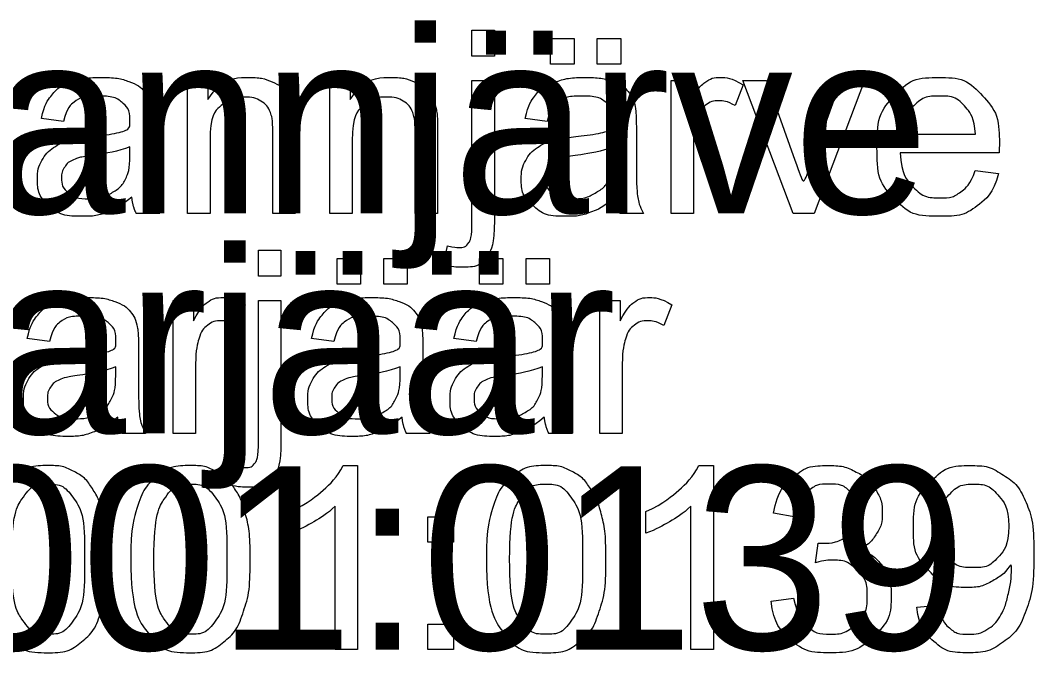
# Model space of a CAD drawing. Extents: x 700746 to 706058, y 6570320 to 6580460.
# Drawn here: x 705187.3 to 705218.83, y 6575954.62 to 6575974.28 of the extents above; entities that cross this region are included whole.
import ezdxf

# ---------------------------------------------------------------- set-up
doc = ezdxf.new("R2010")
doc.units = 0
doc.layers.add('kataster', color=7, linetype='Continuous')
doc.layers.add('Kataster tekst', color=7, linetype='Continuous')

msp = doc.modelspace()

# ---------------------------------------------------------------- linework, layer by layer
at = {"layer": 'kataster'}
for points in [[(705201.355, 6575973.159), (705201.355, 6575973.972), (705202.054, 6575973.972), (705202.054, 6575973.159), (705201.355, 6575973.159)], [(705203.801, 6575972.916), (705203.801, 6575973.711), (705204.531, 6575973.711), (705204.531, 6575972.916), (705203.801, 6575972.916)], [(705205.252, 6575972.916), (705205.252, 6575973.711), (705205.982, 6575973.711), (705205.982, 6575972.916), (705205.252, 6575972.916)], [(705192.505, 6575968.272), (705192.505, 6575972.403), (705193.135, 6575972.403), (705193.135, 6575971.816)], [(705196.932, 6575968.272), (705196.932, 6575972.403), (705197.562, 6575972.403), (705197.562, 6575971.816)], [(705201.355, 6575968.063), (705201.355, 6575972.403), (705202.054, 6575972.403), (705202.054, 6575968.049)], [(705207.546, 6575968.272), (705207.546, 6575972.403), (705208.176, 6575972.403), (705208.176, 6575971.777)], [(705209.788, 6575972.271), (705209.542, 6575971.623)], [(705211.343, 6575968.272), (705209.779, 6575972.403), (705210.518, 6575972.403), (705211.402, 6575969.929)], [(705211.927, 6575969.882), (705212.844, 6575972.403), (705213.563, 6575972.403), (705212.001, 6575968.272), (705211.343, 6575968.272)], [(705188.647, 6575971.13), (705187.961, 6575971.222)], [(705203.697, 6575971.13), (705203.01, 6575971.222)], [(705191.419, 6575970.935), (705191.419, 6575970.003)], [(705195.859, 6575970.811), (705195.859, 6575968.272), (705195.16, 6575968.272), (705195.16, 6575970.783)], [(705200.286, 6575970.811), (705200.286, 6575968.272), (705199.587, 6575968.272), (705199.587, 6575970.783)], [(705206.468, 6575970.935), (705206.468, 6575970.003)], [(705214.714, 6575970.731), (705217.021, 6575970.731)], [(705193.205, 6575970.526), (705193.205, 6575968.272), (705192.505, 6575968.272)], [(705197.632, 6575970.526), (705197.632, 6575968.272), (705196.932, 6575968.272)], [(705208.245, 6575970.435), (705208.245, 6575968.272), (705207.546, 6575968.272)], [(705190.711, 6575970.088), (705190.715, 6575970.344)], [(705205.761, 6575970.088), (705205.765, 6575970.344)], [(705217.756, 6575970.157), (705214.675, 6575970.157)], [(705217.013, 6575969.606), (705217.736, 6575969.514)], [(705191.641, 6575968.272), (705190.911, 6575968.272)], [(705206.69, 6575968.272), (705205.96, 6575968.272)], [(705200.468, 6575966.673), (705200.597, 6575967.267)], [(705194.712, 6575966.319), (705194.712, 6575967.132), (705195.411, 6575967.132), (705195.411, 6575966.319), (705194.712, 6575966.319)], [(705197.158, 6575966.076), (705197.158, 6575966.871), (705197.888, 6575966.871), (705197.888, 6575966.076), (705197.158, 6575966.076)], [(705198.609, 6575966.076), (705198.609, 6575966.871), (705199.339, 6575966.871), (705199.339, 6575966.076), (705198.609, 6575966.076)], [(705201.585, 6575966.076), (705201.585, 6575966.871), (705202.315, 6575966.871), (705202.315, 6575966.076), (705201.585, 6575966.076)], [(705203.036, 6575966.076), (705203.036, 6575966.871), (705203.766, 6575966.871), (705203.766, 6575966.076), (705203.036, 6575966.076)], [(705192.058, 6575961.432), (705192.058, 6575965.563), (705192.688, 6575965.563), (705192.688, 6575964.937)], [(705194.299, 6575965.431), (705194.054, 6575964.783)], [(705194.712, 6575961.223), (705194.712, 6575965.563), (705195.411, 6575965.563), (705195.411, 6575961.209)], [(705205.33, 6575961.432), (705205.33, 6575965.563), (705205.96, 6575965.563), (705205.96, 6575964.937)], [(705207.572, 6575965.431), (705207.327, 6575964.783)], [(705188.208, 6575964.29), (705187.522, 6575964.382)], [(705197.054, 6575964.29), (705196.367, 6575964.382)], [(705201.481, 6575964.29), (705200.794, 6575964.382)], [(705190.98, 6575964.095), (705190.98, 6575963.163)], [(705199.826, 6575964.095), (705199.826, 6575963.163)], [(705204.253, 6575964.095), (705204.253, 6575963.163)], [(705190.272, 6575963.248), (705190.276, 6575963.504)], [(705192.757, 6575963.595), (705192.757, 6575961.432), (705192.058, 6575961.432)], [(705199.118, 6575963.248), (705199.122, 6575963.504)], [(705203.545, 6575963.248), (705203.549, 6575963.504)], [(705206.03, 6575963.595), (705206.03, 6575961.432), (705205.33, 6575961.432)], [(705191.202, 6575961.432), (705190.472, 6575961.432)], [(705200.047, 6575961.432), (705199.317, 6575961.432)], [(705204.474, 6575961.432), (705203.744, 6575961.432)], [(705193.825, 6575959.833), (705193.954, 6575960.427)], [(705197.347, 6575960.433), (705197.798, 6575960.433), (705197.798, 6575954.712)], [(705208.413, 6575960.433), (705208.863, 6575960.433), (705208.863, 6575954.712)], [(705197.798, 6575954.712), (705197.098, 6575954.712), (705197.098, 6575959.17)], [(705208.863, 6575954.712), (705208.164, 6575954.712), (705208.164, 6575959.17)], [(705195.699, 6575958.327), (705195.699, 6575959.003)], [(705199.983, 6575958.048), (705199.983, 6575958.843), (705200.778, 6575958.843), (705200.778, 6575958.048), (705199.983, 6575958.048)], [(705206.765, 6575958.327), (705206.765, 6575959.003)], [(705211.431, 6575958.83), (705210.731, 6575958.956)], [(705212.042, 6575957.414), (705212.119, 6575958.026)], [(705210.662, 6575956.223), (705211.361, 6575956.315)], [(705215.189, 6575956.032), (705215.862, 6575956.093)], [(705199.983, 6575954.712), (705199.983, 6575955.507), (705200.778, 6575955.507), (705200.778, 6575954.712), (705199.983, 6575954.712)]]:
    msp.add_lwpolyline(points, dxfattribs=at)
for points, degree in [([(705187.961, 6575971.222), (705188.054, 6575971.662), (705188.268, 6575971.932), (705188.481, 6575972.203), (705188.885, 6575972.349), (705189.29, 6575972.495), (705189.822, 6575972.495), (705190.35, 6575972.495), (705190.681, 6575972.37), (705191.011, 6575972.246), (705191.166, 6575972.057), (705191.322, 6575971.868), (705191.384, 6575971.58), (705191.419, 6575971.401), (705191.419, 6575970.935)], 3), ([(705193.135, 6575971.816), (705193.59, 6575972.495), (705194.448, 6575972.495), (705194.822, 6575972.495), (705195.134, 6575972.36), (705195.447, 6575972.226), (705195.603, 6575972.009), (705195.758, 6575971.791), (705195.82, 6575971.491), (705195.859, 6575971.297), (705195.859, 6575970.811)], 3), ([(705197.562, 6575971.816), (705198.017, 6575972.495), (705198.875, 6575972.495), (705199.249, 6575972.495), (705199.561, 6575972.36), (705199.874, 6575972.226), (705200.03, 6575972.009), (705200.185, 6575971.791), (705200.247, 6575971.491), (705200.286, 6575971.297), (705200.286, 6575970.811)], 3), ([(705203.01, 6575971.222), (705203.103, 6575971.662), (705203.317, 6575971.932), (705203.531, 6575972.203), (705203.935, 6575972.349), (705204.339, 6575972.495), (705204.871, 6575972.495), (705205.4, 6575972.495), (705205.73, 6575972.37), (705206.06, 6575972.246), (705206.216, 6575972.057), (705206.371, 6575971.868), (705206.433, 6575971.58), (705206.468, 6575971.401), (705206.468, 6575970.935)], 3), ([(705208.176, 6575971.777), (705208.416, 6575972.215), (705208.62, 6575972.355), (705208.824, 6575972.495), (705209.069, 6575972.495), (705209.422, 6575972.495), (705209.788, 6575972.271)], 3), ([(705217.736, 6575969.514), (705217.565, 6575968.88), (705217.103, 6575968.53), (705216.64, 6575968.181), (705215.921, 6575968.181), (705215.015, 6575968.181), (705214.485, 6575968.738), (705213.954, 6575969.296), (705213.954, 6575970.303), (705213.954, 6575971.344), (705214.49, 6575971.919), (705215.027, 6575972.495), (705215.882, 6575972.495), (705216.71, 6575972.495), (705217.235, 6575971.931), (705217.76, 6575971.367), (705217.76, 6575970.344), (705217.76, 6575970.282), (705217.756, 6575970.157)], 3), ([(705190.772, 6575968.78), (705190.381, 6575968.451), (705190.022, 6575968.316), (705189.662, 6575968.181), (705189.25, 6575968.181), (705188.57, 6575968.181), (705188.204, 6575968.513), (705187.839, 6575968.845), (705187.839, 6575969.361), (705187.839, 6575969.664), (705187.977, 6575969.915), (705188.115, 6575970.165), (705188.338, 6575970.317), (705188.562, 6575970.468), (705188.842, 6575970.546), (705189.048, 6575970.6), (705189.464, 6575970.651), (705190.311, 6575970.752), (705190.711, 6575970.891), (705190.715, 6575971.036), (705190.715, 6575971.075), (705190.715, 6575971.504), (705190.517, 6575971.679), (705190.25, 6575971.917), (705189.722, 6575971.917), (705189.229, 6575971.917), (705188.994, 6575971.744), (705188.76, 6575971.57), (705188.647, 6575971.13)], 3), ([(705195.16, 6575970.783), (705195.16, 6575971.21), (705195.078, 6575971.422), (705194.996, 6575971.634), (705194.788, 6575971.76), (705194.58, 6575971.886), (705194.301, 6575971.886), (705193.854, 6575971.886), (705193.529, 6575971.603), (705193.205, 6575971.319), (705193.205, 6575970.526)], 3), ([(705199.587, 6575970.783), (705199.587, 6575971.21), (705199.505, 6575971.422), (705199.423, 6575971.634), (705199.215, 6575971.76), (705199.008, 6575971.886), (705198.728, 6575971.886), (705198.281, 6575971.886), (705197.956, 6575971.603), (705197.632, 6575971.319), (705197.632, 6575970.526)], 3), ([(705205.821, 6575968.78), (705205.43, 6575968.451), (705205.071, 6575968.316), (705204.711, 6575968.181), (705204.299, 6575968.181), (705203.619, 6575968.181), (705203.254, 6575968.513), (705202.888, 6575968.845), (705202.888, 6575969.361), (705202.888, 6575969.664), (705203.026, 6575969.915), (705203.164, 6575970.165), (705203.388, 6575970.317), (705203.611, 6575970.468), (705203.891, 6575970.546), (705204.097, 6575970.6), (705204.513, 6575970.651), (705205.36, 6575970.752), (705205.761, 6575970.891), (705205.765, 6575971.036), (705205.765, 6575971.075), (705205.765, 6575971.504), (705205.567, 6575971.679), (705205.299, 6575971.917), (705204.771, 6575971.917), (705204.278, 6575971.917), (705204.044, 6575971.744), (705203.809, 6575971.57), (705203.697, 6575971.13)], 3), ([(705209.542, 6575971.623), (705209.287, 6575971.773), (705209.032, 6575971.773), (705208.803, 6575971.773), (705208.621, 6575971.635), (705208.44, 6575971.497), (705208.362, 6575971.252), (705208.245, 6575970.879), (705208.245, 6575970.435)], 3), ([(705217.021, 6575970.731), (705216.974, 6575971.254), (705216.757, 6575971.515), (705216.422, 6575971.921), (705215.889, 6575971.921), (705215.407, 6575971.921), (705215.078, 6575971.597), (705214.749, 6575971.273), (705214.714, 6575970.731)], 3), ([(705190.715, 6575970.344), (705190.334, 6575970.189), (705189.571, 6575970.08), (705189.139, 6575970.018), (705188.96, 6575969.94), (705188.781, 6575969.862), (705188.684, 6575969.713), (705188.586, 6575969.563), (705188.586, 6575969.381), (705188.586, 6575969.101), (705188.798, 6575968.914), (705189.01, 6575968.728), (705189.418, 6575968.728), (705189.822, 6575968.728), (705190.136, 6575968.905), (705190.451, 6575969.082), (705190.599, 6575969.389), (705190.711, 6575969.625), (705190.711, 6575970.088)], 3), ([(705205.765, 6575970.344), (705205.383, 6575970.189), (705204.62, 6575970.08), (705204.188, 6575970.018), (705204.009, 6575969.94), (705203.83, 6575969.862), (705203.733, 6575969.713), (705203.636, 6575969.563), (705203.636, 6575969.381), (705203.636, 6575969.101), (705203.847, 6575968.914), (705204.059, 6575968.728), (705204.467, 6575968.728), (705204.871, 6575968.728), (705205.186, 6575968.905), (705205.5, 6575969.082), (705205.648, 6575969.389), (705205.761, 6575969.625), (705205.761, 6575970.088)], 3), ([(705214.675, 6575970.157), (705214.714, 6575969.477), (705215.06, 6575969.116), (705215.407, 6575968.754), (705215.924, 6575968.754), (705216.309, 6575968.754), (705216.581, 6575968.957), (705216.854, 6575969.16), (705217.013, 6575969.606)], 3), ([(705191.419, 6575970.003), (705191.419, 6575969.027), (705191.464, 6575968.768), (705191.508, 6575968.509), (705191.641, 6575968.272)], 3), ([(705206.468, 6575970.003), (705206.468, 6575969.027), (705206.513, 6575968.768), (705206.558, 6575968.509), (705206.69, 6575968.272)], 3), ([(705211.402, 6575969.929), (705211.546, 6575969.528), (705211.667, 6575969.097), (705211.76, 6575969.423), (705211.927, 6575969.882)], 3), ([(705190.911, 6575968.272), (705190.802, 6575968.489), (705190.772, 6575968.78)], 2), ([(705205.96, 6575968.272), (705205.852, 6575968.489), (705205.821, 6575968.78)], 2), ([(705202.054, 6575968.049), (705202.054, 6575967.287), (705201.856, 6575966.988), (705201.603, 6575966.599), (705201.016, 6575966.599), (705200.732, 6575966.599), (705200.468, 6575966.673)], 3), ([(705200.597, 6575967.267), (705200.808, 6575967.212), (705200.929, 6575967.212), (705201.144, 6575967.212), (705201.249, 6575967.354), (705201.355, 6575967.496), (705201.355, 6575968.063)], 3), ([(705187.522, 6575964.382), (705187.615, 6575964.822), (705187.829, 6575965.092), (705188.043, 6575965.363), (705188.447, 6575965.509), (705188.851, 6575965.655), (705189.383, 6575965.655), (705189.912, 6575965.655), (705190.242, 6575965.53), (705190.572, 6575965.406), (705190.728, 6575965.217), (705190.883, 6575965.028), (705190.945, 6575964.74), (705190.98, 6575964.561), (705190.98, 6575964.095)], 3), ([(705192.688, 6575964.937), (705192.928, 6575965.375), (705193.132, 6575965.515), (705193.336, 6575965.655), (705193.581, 6575965.655), (705193.934, 6575965.655), (705194.299, 6575965.431)], 3), ([(705196.367, 6575964.382), (705196.461, 6575964.822), (705196.674, 6575965.092), (705196.888, 6575965.363), (705197.292, 6575965.509), (705197.696, 6575965.655), (705198.229, 6575965.655), (705198.757, 6575965.655), (705199.087, 6575965.53), (705199.418, 6575965.406), (705199.573, 6575965.217), (705199.728, 6575965.028), (705199.791, 6575964.74), (705199.826, 6575964.561), (705199.826, 6575964.095)], 3), ([(705200.794, 6575964.382), (705200.888, 6575964.822), (705201.101, 6575965.092), (705201.315, 6575965.363), (705201.719, 6575965.509), (705202.123, 6575965.655), (705202.656, 6575965.655), (705203.184, 6575965.655), (705203.514, 6575965.53), (705203.845, 6575965.406), (705204, 6575965.217), (705204.155, 6575965.028), (705204.218, 6575964.74), (705204.253, 6575964.561), (705204.253, 6575964.095)], 3), ([(705205.96, 6575964.937), (705206.201, 6575965.375), (705206.405, 6575965.515), (705206.609, 6575965.655), (705206.853, 6575965.655), (705207.207, 6575965.655), (705207.572, 6575965.431)], 3), ([(705190.333, 6575961.94), (705189.942, 6575961.611), (705189.583, 6575961.476), (705189.223, 6575961.341), (705188.811, 6575961.341), (705188.131, 6575961.341), (705187.766, 6575961.673), (705187.4, 6575962.005), (705187.4, 6575962.521), (705187.4, 6575962.824), (705187.538, 6575963.075), (705187.676, 6575963.325), (705187.9, 6575963.477), (705188.123, 6575963.628), (705188.403, 6575963.706), (705188.609, 6575963.76), (705189.025, 6575963.811), (705189.872, 6575963.912), (705190.272, 6575964.051), (705190.276, 6575964.196), (705190.276, 6575964.235), (705190.276, 6575964.664), (705190.078, 6575964.839), (705189.811, 6575965.077), (705189.283, 6575965.077), (705188.79, 6575965.077), (705188.556, 6575964.904), (705188.321, 6575964.73), (705188.208, 6575964.29)], 3), ([(705199.178, 6575961.94), (705198.788, 6575961.611), (705198.428, 6575961.476), (705198.069, 6575961.341), (705197.657, 6575961.341), (705196.976, 6575961.341), (705196.611, 6575961.673), (705196.246, 6575962.005), (705196.246, 6575962.521), (705196.246, 6575962.824), (705196.384, 6575963.075), (705196.522, 6575963.325), (705196.745, 6575963.477), (705196.969, 6575963.628), (705197.248, 6575963.706), (705197.454, 6575963.76), (705197.87, 6575963.811), (705198.718, 6575963.912), (705199.118, 6575964.051), (705199.122, 6575964.196), (705199.122, 6575964.235), (705199.122, 6575964.664), (705198.924, 6575964.839), (705198.656, 6575965.077), (705198.128, 6575965.077), (705197.636, 6575965.077), (705197.401, 6575964.904), (705197.166, 6575964.73), (705197.054, 6575964.29)], 3), ([(705203.605, 6575961.94), (705203.215, 6575961.611), (705202.855, 6575961.476), (705202.496, 6575961.341), (705202.084, 6575961.341), (705201.404, 6575961.341), (705201.038, 6575961.673), (705200.673, 6575962.005), (705200.673, 6575962.521), (705200.673, 6575962.824), (705200.811, 6575963.075), (705200.949, 6575963.325), (705201.172, 6575963.477), (705201.396, 6575963.628), (705201.676, 6575963.706), (705201.881, 6575963.76), (705202.297, 6575963.811), (705203.145, 6575963.912), (705203.545, 6575964.051), (705203.549, 6575964.196), (705203.549, 6575964.235), (705203.549, 6575964.664), (705203.351, 6575964.839), (705203.083, 6575965.077), (705202.556, 6575965.077), (705202.063, 6575965.077), (705201.828, 6575964.904), (705201.593, 6575964.73), (705201.481, 6575964.29)], 3), ([(705194.054, 6575964.783), (705193.799, 6575964.933), (705193.543, 6575964.933), (705193.315, 6575964.933), (705193.133, 6575964.795), (705192.951, 6575964.657), (705192.874, 6575964.412), (705192.757, 6575964.039), (705192.757, 6575963.595)], 3), ([(705207.327, 6575964.783), (705207.071, 6575964.933), (705206.816, 6575964.933), (705206.588, 6575964.933), (705206.406, 6575964.795), (705206.224, 6575964.657), (705206.146, 6575964.412), (705206.03, 6575964.039), (705206.03, 6575963.595)], 3), ([(705190.276, 6575963.504), (705189.895, 6575963.349), (705189.132, 6575963.24), (705188.7, 6575963.178), (705188.521, 6575963.1), (705188.342, 6575963.022), (705188.245, 6575962.873), (705188.148, 6575962.723), (705188.148, 6575962.541), (705188.148, 6575962.261), (705188.359, 6575962.074), (705188.571, 6575961.888), (705188.979, 6575961.888), (705189.383, 6575961.888), (705189.698, 6575962.065), (705190.012, 6575962.242), (705190.16, 6575962.549), (705190.272, 6575962.785), (705190.272, 6575963.248)], 3), ([(705199.122, 6575963.504), (705198.74, 6575963.349), (705197.978, 6575963.24), (705197.546, 6575963.178), (705197.367, 6575963.1), (705197.188, 6575963.022), (705197.09, 6575962.873), (705196.993, 6575962.723), (705196.993, 6575962.541), (705196.993, 6575962.261), (705197.205, 6575962.074), (705197.416, 6575961.888), (705197.824, 6575961.888), (705198.228, 6575961.888), (705198.543, 6575962.065), (705198.858, 6575962.242), (705199.005, 6575962.549), (705199.118, 6575962.785), (705199.118, 6575963.248)], 3), ([(705203.549, 6575963.504), (705203.167, 6575963.349), (705202.405, 6575963.24), (705201.973, 6575963.178), (705201.794, 6575963.1), (705201.615, 6575963.022), (705201.517, 6575962.873), (705201.42, 6575962.723), (705201.42, 6575962.541), (705201.42, 6575962.261), (705201.632, 6575962.074), (705201.843, 6575961.888), (705202.251, 6575961.888), (705202.655, 6575961.888), (705202.97, 6575962.065), (705203.285, 6575962.242), (705203.432, 6575962.549), (705203.545, 6575962.785), (705203.545, 6575963.248)], 3), ([(705190.98, 6575963.163), (705190.98, 6575962.187), (705191.025, 6575961.928), (705191.07, 6575961.669), (705191.202, 6575961.432)], 3), ([(705199.826, 6575963.163), (705199.826, 6575962.187), (705199.87, 6575961.928), (705199.915, 6575961.669), (705200.047, 6575961.432)], 3), ([(705204.253, 6575963.163), (705204.253, 6575962.187), (705204.297, 6575961.928), (705204.342, 6575961.669), (705204.474, 6575961.432)], 3), ([(705190.472, 6575961.432), (705190.364, 6575961.649), (705190.333, 6575961.94)], 2), ([(705199.317, 6575961.432), (705199.209, 6575961.649), (705199.178, 6575961.94)], 2), ([(705203.744, 6575961.432), (705203.636, 6575961.649), (705203.605, 6575961.94)], 2), ([(705193.954, 6575960.427), (705194.165, 6575960.372), (705194.286, 6575960.372), (705194.501, 6575960.372), (705194.606, 6575960.514), (705194.712, 6575960.656), (705194.712, 6575961.223)], 3), ([(705195.411, 6575961.209), (705195.411, 6575960.447), (705195.213, 6575960.148), (705194.96, 6575959.759), (705194.373, 6575959.759), (705194.09, 6575959.759), (705193.825, 6575959.833)], 3), ([(705186.311, 6575957.523), (705186.311, 6575958.533), (705186.519, 6575959.15), (705186.727, 6575959.767), (705187.137, 6575960.1), (705187.547, 6575960.433), (705188.168, 6575960.433), (705188.627, 6575960.433), (705188.974, 6575960.249), (705189.321, 6575960.064), (705189.545, 6575959.716), (705189.769, 6575959.369), (705189.897, 6575958.869), (705190.026, 6575958.37), (705190.026, 6575957.523), (705190.026, 6575956.52), (705189.82, 6575955.903), (705189.614, 6575955.286), (705189.204, 6575954.951), (705188.794, 6575954.616), (705188.168, 6575954.616), (705187.344, 6575954.616), (705186.874, 6575955.204), (705186.311, 6575955.918), (705186.311, 6575957.523)], 3), ([(705190.738, 6575957.523), (705190.738, 6575958.533), (705190.946, 6575959.15), (705191.154, 6575959.767), (705191.564, 6575960.1), (705191.974, 6575960.433), (705192.595, 6575960.433), (705193.054, 6575960.433), (705193.401, 6575960.249), (705193.748, 6575960.064), (705193.972, 6575959.716), (705194.196, 6575959.369), (705194.324, 6575958.869), (705194.453, 6575958.37), (705194.453, 6575957.523), (705194.453, 6575956.52), (705194.247, 6575955.903), (705194.041, 6575955.286), (705193.631, 6575954.951), (705193.221, 6575954.616), (705192.595, 6575954.616), (705191.772, 6575954.616), (705191.301, 6575955.204), (705190.738, 6575955.918), (705190.738, 6575957.523)], 3), ([(705195.699, 6575959.003), (705196.286, 6575959.279), (705196.725, 6575959.671), (705197.164, 6575960.064), (705197.347, 6575960.433)], 3), ([(705201.804, 6575957.523), (705201.804, 6575958.533), (705202.011, 6575959.15), (705202.219, 6575959.767), (705202.629, 6575960.1), (705203.039, 6575960.433), (705203.661, 6575960.433), (705204.119, 6575960.433), (705204.466, 6575960.249), (705204.813, 6575960.064), (705205.037, 6575959.716), (705205.262, 6575959.369), (705205.39, 6575958.869), (705205.518, 6575958.37), (705205.518, 6575957.523), (705205.518, 6575956.52), (705205.312, 6575955.903), (705205.106, 6575955.286), (705204.696, 6575954.951), (705204.286, 6575954.616), (705203.661, 6575954.616), (705202.837, 6575954.616), (705202.367, 6575955.204), (705201.804, 6575955.918), (705201.804, 6575957.523)], 3), ([(705206.765, 6575959.003), (705207.352, 6575959.279), (705207.791, 6575959.671), (705208.23, 6575960.064), (705208.413, 6575960.433)], 3), ([(705210.731, 6575958.956), (705210.86, 6575959.66), (705211.315, 6575960.047), (705211.77, 6575960.433), (705212.447, 6575960.433), (705212.914, 6575960.433), (705213.307, 6575960.233), (705213.7, 6575960.033), (705213.908, 6575959.688), (705214.116, 6575959.343), (705214.116, 6575958.954), (705214.116, 6575958.586), (705213.918, 6575958.283), (705213.719, 6575957.98), (705213.33, 6575957.802), (705213.836, 6575957.685), (705214.115, 6575957.318), (705214.394, 6575956.951), (705214.394, 6575956.399), (705214.394, 6575955.653), (705213.85, 6575955.135), (705213.305, 6575954.616), (705212.473, 6575954.616), (705211.723, 6575954.616), (705211.228, 6575955.064), (705210.732, 6575955.511), (705210.662, 6575956.223)], 3), ([(705215.862, 6575956.093), (705215.948, 6575955.618), (705216.189, 6575955.404), (705216.429, 6575955.189), (705216.806, 6575955.189), (705217.128, 6575955.189), (705217.372, 6575955.337), (705217.616, 6575955.485), (705217.77, 6575955.732), (705217.924, 6575955.979), (705218.029, 6575956.4), (705218.134, 6575956.82), (705218.134, 6575957.255), (705218.134, 6575957.302), (705218.13, 6575957.395), (705217.92, 6575957.061), (705217.557, 6575956.853), (705217.194, 6575956.645), (705216.771, 6575956.645), (705216.064, 6575956.645), (705215.574, 6575957.158), (705215.085, 6575957.671), (705215.085, 6575958.51), (705215.085, 6575959.376), (705215.596, 6575959.905), (705216.106, 6575960.433), (705216.876, 6575960.433), (705217.431, 6575960.433), (705217.891, 6575960.134), (705218.352, 6575959.835), (705218.591, 6575959.281), (705218.83, 6575958.727), (705218.83, 6575957.678), (705218.83, 6575956.586), (705218.593, 6575955.939), (705218.356, 6575955.292), (705217.887, 6575954.954), (705217.419, 6575954.616), (705216.79, 6575954.616), (705216.121, 6575954.616), (705215.698, 6575954.988), (705215.274, 6575955.359), (705215.189, 6575956.032)], 3), ([(705187.032, 6575957.522), (705187.032, 6575956.117), (705187.36, 6575955.653), (705187.687, 6575955.189), (705188.168, 6575955.189), (705188.649, 6575955.189), (705188.977, 6575955.655), (705189.304, 6575956.12), (705189.304, 6575957.522), (705189.304, 6575958.93), (705188.977, 6575959.393), (705188.65, 6575959.855), (705188.161, 6575959.855), (705187.68, 6575959.855), (705187.392, 6575959.447), (705187.032, 6575958.926), (705187.032, 6575957.522)], 3), ([(705191.459, 6575957.522), (705191.459, 6575956.117), (705191.787, 6575955.653), (705192.115, 6575955.189), (705192.595, 6575955.189), (705193.076, 6575955.189), (705193.404, 6575955.655), (705193.731, 6575956.12), (705193.731, 6575957.522), (705193.731, 6575958.93), (705193.404, 6575959.393), (705193.077, 6575959.855), (705192.588, 6575959.855), (705192.107, 6575959.855), (705191.819, 6575959.447), (705191.459, 6575958.926), (705191.459, 6575957.522)], 3), ([(705202.525, 6575957.522), (705202.525, 6575956.117), (705202.852, 6575955.653), (705203.18, 6575955.189), (705203.661, 6575955.189), (705204.142, 6575955.189), (705204.469, 6575955.655), (705204.797, 6575956.12), (705204.797, 6575957.522), (705204.797, 6575958.93), (705204.47, 6575959.393), (705204.143, 6575959.855), (705203.653, 6575959.855), (705203.172, 6575959.855), (705202.884, 6575959.447), (705202.525, 6575958.926), (705202.525, 6575957.522)], 3), ([(705212.119, 6575958.026), (705212.189, 6575958.019), (705212.232, 6575958.019), (705212.679, 6575958.019), (705213.037, 6575958.252), (705213.395, 6575958.485), (705213.395, 6575958.97), (705213.395, 6575959.355), (705213.134, 6575959.607), (705212.874, 6575959.86), (705212.461, 6575959.86), (705212.053, 6575959.86), (705211.781, 6575959.602), (705211.509, 6575959.345), (705211.431, 6575958.83)], 3), ([(705218.052, 6575958.545), (705218.052, 6575959.148), (705217.733, 6575959.502), (705217.414, 6575959.855), (705216.962, 6575959.855), (705216.494, 6575959.855), (705216.15, 6575959.474), (705215.806, 6575959.093), (705215.806, 6575958.487), (705215.806, 6575957.942), (705216.133, 6575957.602), (705216.459, 6575957.262), (705216.943, 6575957.262), (705217.427, 6575957.262), (705217.74, 6575957.602), (705218.052, 6575957.942), (705218.052, 6575958.545)], 3), ([(705197.098, 6575959.17), (705196.846, 6575958.929), (705196.436, 6575958.688), (705196.026, 6575958.447), (705195.699, 6575958.327)], 3), ([(705208.164, 6575959.17), (705207.911, 6575958.929), (705207.501, 6575958.688), (705207.091, 6575958.447), (705206.765, 6575958.327)], 3), ([(705211.361, 6575956.315), (705211.482, 6575955.719), (705211.77, 6575955.457), (705212.059, 6575955.194), (705212.477, 6575955.194), (705212.973, 6575955.194), (705213.312, 6575955.536), (705213.651, 6575955.878), (705213.651, 6575956.384), (705213.651, 6575956.866), (705213.336, 6575957.179), (705213.021, 6575957.492), (705212.535, 6575957.492), (705212.337, 6575957.492), (705212.042, 6575957.414)], 3)]:
    msp.add_open_spline(points, degree=degree, dxfattribs=at)

# ---------------------------------------------------------------- texts
at = {"layer": 'Kataster tekst'}
for s, p in [('Põhja-Pannjärve ', (705159.226, 6575968.272)), ('liivakarjäär', (705169.414, 6575961.432)), ('22901:001:0139', (705161.634, 6575954.712))]:
    msp.add_text(s, height=5.7, dxfattribs=at).set_placement(p)

doc.saveas('drawing.dxf')
